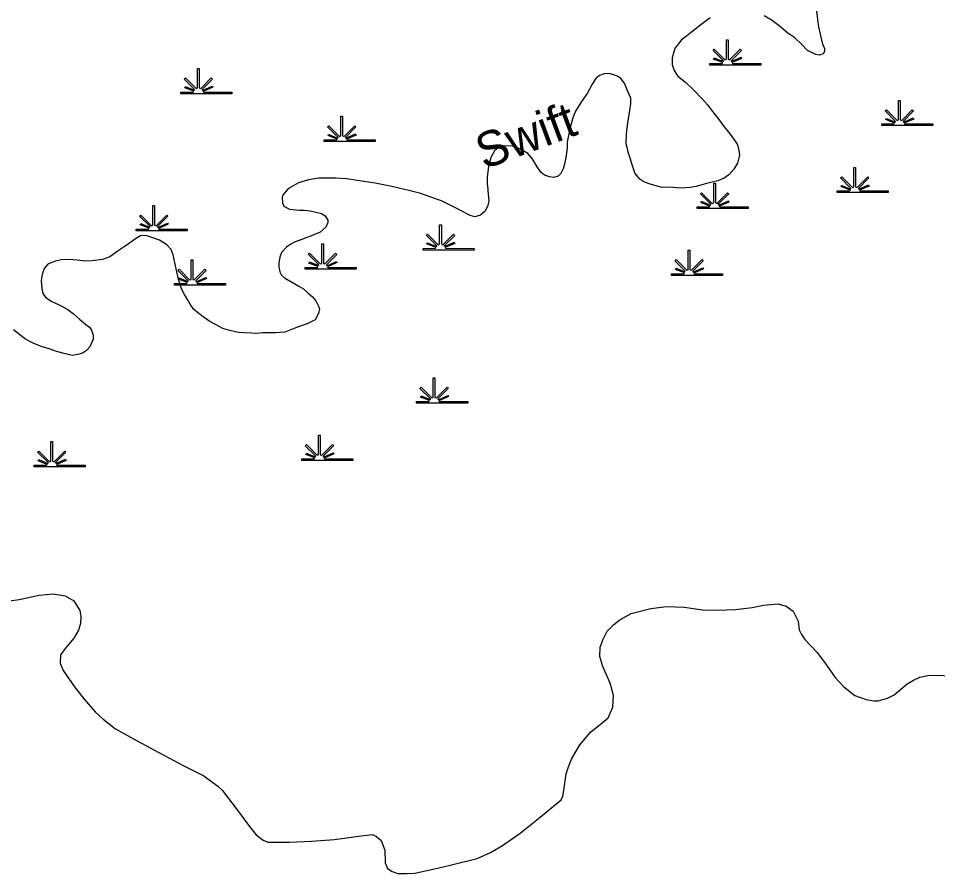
# Model space of a CAD drawing. Extents: x 2220236 to 2384410, y 720751 to 894131.
# Drawn here: x 2358025 to 2361942, y 842011 to 845656 of the extents above; entities that cross this region are included whole.
import ezdxf

# ---------------------------------------------------------------- set-up
doc = ezdxf.new("R2010")
doc.units = 0
doc.layers.add('Default', color=7, linetype='Continuous')

msp = doc.modelspace()

# ---------------------------------------------------------------- linework, layer by layer
at = {"layer": 'Default'}
for points in [[(2361426.3, 845687.2), (2361430.7, 845651.3), (2361435.3, 845619.6), (2361441.5, 845589.4), (2361447.8, 845563.4), (2361452, 845548.1), (2361460.4, 845527.8), (2361460.6, 845515.6), (2361454.8, 845505.5), (2361438.6, 845500), (2361422.8, 845501.6), (2361388.6, 845519.3), (2361364.2, 845544.5), (2361333.9, 845572.8), (2361303.5, 845593.6), (2361269.1, 845623.3), (2361236.9, 845647.6), (2361202.7, 845666.6)], [(2360972.6, 845658.1), (2360933.1, 845629.3), (2360893.4, 845597.5), (2360871.7, 845580.8), (2360849.8, 845562.9), (2360837.9, 845548.3)], [(2360837.9, 845548.3), (2360824.2, 845530.6), (2360818.6, 845514), (2360810.8, 845488.1), (2360811, 845460.2), (2360819.3, 845434.3), (2360835.7, 845410.3), (2360870, 845383.2), (2360902.4, 845351.7), (2360940.8, 845311.2), (2360961.2, 845287.4), (2360979.5, 845264.6), (2361010, 845224.8), (2361032.3, 845194.5), (2361058.8, 845162.8), (2361079.1, 845133.1), (2361089.3, 845117.1), (2361095.5, 845093.7), (2361097.9, 845073.1), (2361090.1, 845039.3), (2361074.5, 845013.1), (2361052.8, 844989.2), (2361033, 844974.6), (2361005.2, 844964.3), (2360981.2, 844958.4), (2360947.4, 844949.8), (2360913.4, 844939.2), (2360887.3, 844934.9), (2360849.3, 844932.7), (2360799.3, 844936.2), (2360767.5, 844935.9), (2360747.2, 844941.6), (2360713.3, 844950.7), (2360691, 844959), (2360673.2, 844970.4), (2360660.7, 844986.3), (2360652.8, 844995.8), (2360648.7, 845006.5), (2360640.4, 845032.4), (2360633.9, 845055.8), (2360623.5, 845085.9), (2360619.4, 845106.1), (2360615.1, 845121.6), (2360616.7, 845163.4), (2360622.2, 845212.2), (2360631.4, 845261.8), (2360635, 845293.8), (2360634.7, 845316.1), (2360628.5, 845332.3), (2360618.4, 845353.8), (2360614.3, 845366.1), (2360608.2, 845379.7), (2360601.9, 845387.6), (2360591.9, 845399.7), (2360577.7, 845409.6), (2360561.8, 845414.9), (2360543.5, 845420.7), (2360521.5, 845420.4), (2360501.8, 845412.4), (2360485.9, 845400.3), (2360470.2, 845375.7), (2360448.5, 845335.4), (2360424.9, 845301.6), (2360399.7, 845261.2), (2360387.7, 845232.8), (2360378.3, 845197.3), (2360368.8, 845156.5), (2360363.1, 845128.4), (2360363.3, 845122.8), (2360363.4, 845104.8), (2360357.9, 845062.6), (2360352.2, 845034.4), (2360346.4, 845014.5), (2360336.7, 844994.4), (2360325, 844984.1), (2360306.9, 844977.8), (2360288.7, 844980.3), (2360266.8, 844987.6), (2360252.5, 844999.2), (2360236.4, 845023.1), (2360213.9, 845059.3), (2360195.7, 845080.5), (2360171.5, 845094.3), (2360141.3, 845110.5), (2360113.3, 845113.3), (2360089.4, 845111.6), (2360069.3, 845104.9), (2360053.5, 845091.1), (2360037.9, 845062.6), (2360028.3, 845024.5), (2360022.8, 844980.9), (2360023.3, 844953), (2360025.4, 844926.9), (2360025.6, 844921), (2360028, 844894.8), (2360030, 844878.5), (2360026.2, 844858.6)], [(2360026.2, 844858.6), (2360014.7, 844834.5), (2359994.7, 844817.9), (2359970.8, 844809.7), (2359950.8, 844815.5), (2359882.4, 844851.1), (2359828.1, 844878.4), (2359777.9, 844896), (2359739.6, 844909.3), (2359689.4, 844923), (2359617.2, 844939.7), (2359545.1, 844953.2), (2359488.9, 844962.3), (2359422.9, 844971.8), (2359378.8, 844974.9), (2359305, 844974.5), (2359260.9, 844967.8), (2359219.1, 844955.2), (2359189.2, 844938.6), (2359171.4, 844926.4), (2359153.8, 844906), (2359149.7, 844894.3), (2359150.1, 844868.1), (2359156.2, 844855.8), (2359180.4, 844843.1), (2359222.5, 844838.9), (2359242.6, 844839), (2359268.6, 844835.8), (2359292.5, 844830.2), (2359316.7, 844824), (2359332.8, 844814.8), (2359343.1, 844796.2), (2359343.2, 844786.4), (2359335.5, 844766.4), (2359311.7, 844745.7), (2359274, 844729.4), (2359247.8, 844719.4), (2359228, 844712.7), (2359202.2, 844702.8), (2359186.1, 844694.6), (2359168.3, 844680.7), (2359146.6, 844657.9), (2359138.9, 844637.9), (2359135.2, 844613.8), (2359135.3, 844595.7), (2359139.7, 844576.2), (2359145.9, 844561.7), (2359159.8, 844550.1), (2359186.1, 844534.8), (2359220.4, 844514.8), (2359240.5, 844503.2), (2359260.6, 844485.3), (2359279, 844469.6), (2359293.2, 844452.2), (2359303.3, 844430.3), (2359307.7, 844418.3), (2359303.9, 844398.4), (2359290.2, 844371.6), (2359256.2, 844353.8), (2359210.5, 844338.8), (2359160.8, 844318.7), (2359120.8, 844316.1), (2359088.7, 844315.8), (2359064.7, 844315.5), (2359044.8, 844313)], [(2359044.8, 844313), (2358962.9, 844317.9), (2358926.5, 844325.6), (2358896.5, 844334.8), (2358864.4, 844350.9), (2358840.2, 844364.7), (2358811.8, 844383.9), (2358793.9, 844397.9), (2358773.4, 844416.1), (2358757.1, 844437.5), (2358745.1, 844457.6), (2358732.8, 844479.1), (2358720.6, 844503.2), (2358710.1, 844535), (2358701.5, 844569.1), (2358693.3, 844608.8), (2358684.8, 844648.8), (2358676.4, 844670.5), (2358658.2, 844690.4), (2358626.2, 844710.4), (2358597.8, 844721.4), (2358573.8, 844729.6), (2358559.7, 844731.3), (2358545.6, 844729.1), (2358523.8, 844716.7), (2358498, 844698.6), (2358476.3, 844682), (2358450.4, 844666.2), (2358414.7, 844639.4), (2358383, 844628.9), (2358339, 844622.2), (2358309.1, 844622), (2358275.2, 844625.5), (2358240.9, 844629), (2358209.1, 844626.7), (2358183.1, 844620.8), (2358167.2, 844616.2), (2358151.1, 844608), (2358135.5, 844590.3), (2358125.7, 844564.3), (2358122.1, 844539.5), (2358124.6, 844503.5), (2358128.6, 844484), (2358140.8, 844468), (2358165.1, 844450.3), (2358199.2, 844435.3), (2358235.5, 844415.5), (2358259.9, 844397.4), (2358286.1, 844373.9), (2358312.3, 844352), (2358328.5, 844340.5), (2358336.6, 844326.7), (2358343, 844306.6), (2358343.1, 844288.6), (2358329.3, 844256.8), (2358315.5, 844240.5), (2358297.9, 844229.9), (2358277.8, 844223.5), (2358254, 844219.3), (2358225.8, 844227), (2358187.7, 844236.9), (2358155.7, 844248.1), (2358121.5, 844258.2), (2358085.1, 844273.8), (2358054.9, 844288.9), (2358030.9, 844307), (2358004.7, 844328.9)], [(2357934, 843167.4), (2358027.7, 843180.1), (2358113.6, 843197.7), (2358173.4, 843204.1), (2358223.7, 843194.6), (2358262, 843173.2), (2358286.3, 843133.2), (2358291.3, 843106.5), (2358289.2, 843077.5), (2358280.6, 843048.6), (2358261.9, 843015), (2358226.2, 842972.5), (2358204.7, 842944.4), (2358202.9, 842908.2), (2358215.4, 842876.9), (2358264.2, 842807.4), (2358304.8, 842754.2), (2358351.6, 842700.3), (2358386, 842668.9), (2358438.5, 842629), (2358515.1, 842586.2), (2358601.7, 842538.9), (2358730.5, 842471.3), (2358815, 842427.8), (2358875.6, 842384.3), (2358893.7, 842367), (2358956.8, 842283.6), (2359005.4, 842218.3), (2359038, 842177), (2359068.8, 842154.3), (2359088.5, 842145.2), (2359180.4, 842145.7), (2359274.4, 842149.6), (2359372.3, 842156.2), (2359474.1, 842170.2), (2359534.2, 842178.2), (2359551.6, 842170.1), (2359570.4, 842152.8), (2359586.8, 842110.8), (2359587.4, 842057.3), (2359597.9, 842033.1), (2359617.8, 842020.2), (2359642.1, 842012), (2359680.9, 842011.3), (2359713.9, 842012.6), (2359792, 842029.6), (2359865.8, 842046.7), (2359979.5, 842076), (2360036.6, 842101.3), (2360088.8, 842131.3), (2360164.1, 842184.3), (2360241.3, 842246.5), (2360320.7, 842312.2), (2360338.5, 842326), (2360345.8, 842341.1), (2360350, 842365.9), (2360359.3, 842436.2), (2360369.2, 842466.1), (2360382.4, 842498.5), (2360417.6, 842560.6), (2360464.9, 842616.1), (2360504.6, 842646.3), (2360538.3, 842674.9), (2360557.7, 842720.6), (2360561.3, 842771), (2360546.7, 842822.9), (2360515.5, 842894.5), (2360503.3, 842936)], [(2360503.3, 842936), (2360504.6, 842976.1), (2360517, 843011.1), (2360534, 843044.6), (2360562.7, 843073), (2360587.5, 843092.7), (2360636.9, 843119.4), (2360720.7, 843140.9), (2360786.7, 843149.5), (2360862.6, 843146.7), (2360940.9, 843135.1), (2361004.9, 843133.8), (2361081, 843136.9), (2361152.8, 843145.4), (2361200.7, 843154.9), (2361262.8, 843161.4), (2361296.7, 843151.3), (2361327.1, 843129.6), (2361347.5, 843087.7), (2361352, 843050.2), (2361361.7, 843030.9), (2361376.4, 843008.5), (2361427.1, 842954.8), (2361463.8, 842908), (2361506.4, 842846.4), (2361540.8, 842808.4), (2361589.2, 842771), (2361637.6, 842753.3), (2361671.3, 842748.1), (2361689.6, 842748.2), (2361728.3, 842758.7), (2361757.5, 842773), (2361812.8, 842819.6), (2361840, 842836.4), (2361866.4, 842848), (2361900.5, 842856), (2361932.3, 842857.3), (2362006.3, 842853.7)]]:
    msp.add_lwpolyline(points, dxfattribs=at)
for points in [[(2360971.5, 845464.5), (2361024.2, 845464.6), (2361026.2, 845468.2), (2360987.9, 845483), (2360990.8, 845488.2), (2361028.6, 845472.5), (2361030.1, 845475.4), (2360985.7, 845519.9), (2360990.8, 845525), (2361036.1, 845479.5), (2361042.5, 845481.9), (2361042.5, 845565), (2361049.7, 845565), (2361049.7, 845481.9), (2361056, 845479.5), (2361101.3, 845525), (2361106.5, 845519.9), (2361062, 845475.4), (2361064, 845471.8), (2361104.9, 845490.4), (2361107.4, 845485.3), (2361066.4, 845467.5), (2361068, 845464.6), (2361189, 845464.5), (2361189, 845457.4), (2360971.5, 845457.4)], [(2358717.4, 845342.2), (2358770, 845342.3), (2358772, 845345.9), (2358733.8, 845360.7), (2358736.7, 845365.9), (2358774.4, 845350.1), (2358776, 845353), (2358731.6, 845397.6), (2358736.7, 845402.7), (2358782, 845357.2), (2358788.3, 845359.6), (2358788.3, 845442.7), (2358795.6, 845442.7), (2358795.6, 845359.6), (2358801.9, 845357.2), (2358847.2, 845402.7), (2358852.3, 845397.6), (2358807.9, 845353), (2358809.9, 845349.4), (2358850.8, 845368), (2358853.2, 845363), (2358812.3, 845345.2), (2358813.9, 845342.3), (2358934.9, 845342.2), (2358934.9, 845335.1), (2358717.4, 845335.1)], [(2361704.8, 845206.3), (2361757.4, 845206.3), (2361759.4, 845209.9), (2361721.2, 845224.8), (2361724.1, 845230), (2361761.8, 845214.2), (2361763.4, 845217.1), (2361719, 845261.6), (2361724.1, 845266.8), (2361769.4, 845221.3), (2361775.7, 845223.7), (2361775.7, 845306.8), (2361783, 845306.8), (2361783, 845223.7), (2361789.3, 845221.3), (2361834.6, 845266.8), (2361839.7, 845261.6), (2361795.3, 845217.1), (2361797.3, 845213.5), (2361838.2, 845232.1), (2361840.6, 845227.1), (2361799.7, 845209.2), (2361801.3, 845206.3), (2361922.3, 845206.3), (2361922.3, 845199.1), (2361704.8, 845199.1)], [(2359328.5, 845138.3), (2359381.1, 845138.4), (2359383.1, 845142), (2359344.8, 845156.8), (2359347.7, 845162), (2359385.5, 845146.3), (2359387.1, 845149.1), (2359342.6, 845193.7), (2359347.8, 845198.8), (2359393.1, 845153.3), (2359399.4, 845155.7), (2359399.4, 845238.8), (2359406.6, 845238.8), (2359406.6, 845155.7), (2359412.9, 845153.3), (2359458.3, 845198.8), (2359463.4, 845193.7), (2359419, 845149.1), (2359421, 845145.5), (2359461.9, 845164.1), (2359464.3, 845159.1), (2359423.3, 845141.3), (2359424.9, 845138.4), (2359546, 845138.3), (2359546, 845131.2), (2359328.5, 845131.2)], [(2361514.7, 844920.8), (2361567.3, 844920.9), (2361569.3, 844924.5), (2361531.1, 844939.3), (2361534, 844944.5), (2361571.7, 844928.8), (2361573.3, 844931.6), (2361528.9, 844976.2), (2361534, 844981.3), (2361579.3, 844935.8), (2361585.6, 844938.2), (2361585.6, 845021.3), (2361592.9, 845021.3), (2361592.9, 844938.2), (2361599.2, 844935.8), (2361644.5, 844981.3), (2361649.6, 844976.2), (2361605.2, 844931.6), (2361607.2, 844928), (2361648.1, 844946.6), (2361650.5, 844941.6), (2361609.6, 844923.8), (2361611.2, 844920.9), (2361732.2, 844920.8), (2361732.2, 844913.7), (2361514.7, 844913.7)], [(2360917.2, 844852.8), (2360969.9, 844852.9), (2360971.9, 844856.5), (2360933.6, 844871.4), (2360936.5, 844876.5), (2360974.2, 844860.8), (2360975.8, 844863.7), (2360931.4, 844908.2), (2360936.5, 844913.4), (2360981.8, 844867.9), (2360988.1, 844870.3), (2360988.1, 844953.3), (2360995.4, 844953.3), (2360995.4, 844870.3), (2361001.7, 844867.9), (2361047, 844913.4), (2361052.1, 844908.2), (2361007.7, 844863.7), (2361009.7, 844860.1), (2361050.6, 844878.7), (2361053, 844873.6), (2361012.1, 844855.8), (2361013.7, 844852.9), (2361134.7, 844852.8), (2361134.7, 844845.7), (2360917.2, 844845.7)], [(2358527.3, 844757.7), (2358579.9, 844757.8), (2358581.9, 844761.4), (2358543.7, 844776.2), (2358546.6, 844781.4), (2358584.3, 844765.7), (2358585.9, 844768.5), (2358541.5, 844813.1), (2358546.6, 844818.2), (2358591.9, 844772.7), (2358598.2, 844775.1), (2358598.2, 844858.2), (2358605.5, 844858.2), (2358605.4, 844775.1), (2358611.8, 844772.7), (2358657.1, 844818.2), (2358662.2, 844813.1), (2358617.8, 844768.5), (2358619.8, 844764.9), (2358660.7, 844783.5), (2358663.1, 844778.5), (2358622.1, 844760.7), (2358623.8, 844757.8), (2358744.8, 844757.7), (2358744.8, 844750.6), (2358527.3, 844750.6)], [(2359749.4, 844676.1), (2359802, 844676.2), (2359804, 844679.8), (2359765.8, 844694.7), (2359768.7, 844699.8), (2359806.4, 844684.1), (2359808, 844687), (2359763.6, 844731.5), (2359768.7, 844736.6), (2359814, 844691.2), (2359820.3, 844693.6), (2359820.3, 844776.6), (2359827.6, 844776.6), (2359827.6, 844693.6), (2359833.9, 844691.2), (2359879.2, 844736.6), (2359884.3, 844731.5), (2359839.9, 844687), (2359841.9, 844683.4), (2359882.8, 844702), (2359885.2, 844696.9), (2359844.3, 844679.1), (2359845.9, 844676.2), (2359966.9, 844676.1), (2359966.9, 844669), (2359749.4, 844669)], [(2359247, 844594.6), (2359299.6, 844594.6), (2359301.6, 844598.3), (2359263.4, 844613.1), (2359266.3, 844618.3), (2359304, 844602.5), (2359305.6, 844605.4), (2359261.2, 844650), (2359266.3, 844655.1), (2359311.6, 844609.6), (2359317.9, 844612), (2359317.9, 844695.1), (2359325.2, 844695.1), (2359325.1, 844612), (2359331.5, 844609.6), (2359376.8, 844655.1), (2359381.9, 844650), (2359337.5, 844605.4), (2359339.5, 844601.8), (2359380.4, 844620.4), (2359382.8, 844615.4), (2359341.8, 844597.6), (2359343.5, 844594.6), (2359464.5, 844594.6), (2359464.5, 844587.5), (2359247, 844587.5)], [(2360808.6, 844567.4), (2360861.2, 844567.5), (2360863.2, 844571.1), (2360825, 844585.9), (2360827.9, 844591.1), (2360865.6, 844575.4), (2360867.2, 844578.2), (2360822.8, 844622.8), (2360827.9, 844627.9), (2360873.2, 844582.4), (2360879.5, 844584.8), (2360879.5, 844667.9), (2360886.8, 844667.9), (2360886.7, 844584.8), (2360893.1, 844582.4), (2360938.4, 844627.9), (2360943.5, 844622.8), (2360899.1, 844578.2), (2360901.1, 844574.6), (2360942, 844593.2), (2360944.4, 844588.2), (2360903.4, 844570.4), (2360905.1, 844567.5), (2361026.1, 844567.4), (2361026.1, 844560.3), (2360808.6, 844560.3)], [(2358690.2, 844526.6), (2358742.9, 844526.7), (2358744.9, 844530.3), (2358706.6, 844545.1), (2358709.5, 844550.3), (2358747.3, 844534.6), (2358748.9, 844537.5), (2358704.4, 844582), (2358709.6, 844587.1), (2358754.8, 844541.6), (2358761.2, 844544), (2358761.2, 844627.1), (2358768.4, 844627.1), (2358768.4, 844544), (2358774.7, 844541.6), (2358820, 844587.1), (2358825.2, 844582), (2358780.7, 844537.5), (2358782.7, 844533.9), (2358823.6, 844552.5), (2358826.1, 844547.4), (2358785.1, 844529.6), (2358786.7, 844526.7), (2358907.8, 844526.6), (2358907.8, 844519.5), (2358690.2, 844519.5)], [(2359722.3, 844023.7), (2359774.9, 844023.7), (2359776.9, 844027.4), (2359738.6, 844042.2), (2359741.5, 844047.4), (2359779.3, 844031.6), (2359780.9, 844034.5), (2359736.4, 844079.1), (2359741.6, 844084.2), (2359786.8, 844038.7), (2359793.2, 844041.1), (2359793.2, 844124.2), (2359800.4, 844124.2), (2359800.4, 844041.1), (2359806.7, 844038.7), (2359852.1, 844084.2), (2359857.2, 844079.1), (2359812.8, 844034.5), (2359814.7, 844030.9), (2359855.6, 844049.5), (2359858.1, 844044.5), (2359817.1, 844026.7), (2359818.7, 844023.7), (2359939.8, 844023.7), (2359939.8, 844016.6), (2359722.3, 844016.6)], [(2359233.4, 843779), (2359286, 843779.1), (2359288, 843782.7), (2359249.8, 843797.5), (2359252.7, 843802.7), (2359290.4, 843787), (2359292, 843789.8), (2359247.6, 843834.4), (2359252.7, 843839.5), (2359298, 843794), (2359304.3, 843796.4), (2359304.3, 843879.5), (2359311.6, 843879.5), (2359311.6, 843796.4), (2359317.9, 843794), (2359363.2, 843839.5), (2359368.3, 843834.4), (2359323.9, 843789.8), (2359325.9, 843786.2), (2359366.8, 843804.8), (2359369.2, 843799.8), (2359328.3, 843782), (2359329.9, 843779.1), (2359450.9, 843779), (2359450.9, 843771.9), (2359233.4, 843771.9)], [(2358092.8, 843751.8), (2358145.4, 843751.9), (2358147.4, 843755.5), (2358109.1, 843770.3), (2358112, 843775.5), (2358149.8, 843759.8), (2358151.4, 843762.7), (2358106.9, 843807.2), (2358112.1, 843812.3), (2358157.4, 843766.8), (2358163.7, 843769.2), (2358163.7, 843852.3), (2358170.9, 843852.3), (2358170.9, 843769.2), (2358177.2, 843766.8), (2358222.6, 843812.3), (2358227.7, 843807.2), (2358183.3, 843762.7), (2358185.3, 843759.1), (2358226.2, 843777.7), (2358228.6, 843772.6), (2358187.6, 843754.8), (2358189.2, 843751.9), (2358310.3, 843751.8), (2358310.3, 843744.7), (2358092.8, 843744.7)]]:
    msp.add_lwpolyline(points, close=True, dxfattribs=at)

# ---------------------------------------------------------------- texts
msp.add_text('Swift', height=150, rotation=20.5155, dxfattribs=at).set_placement((2360009.2, 845011.1))

doc.saveas('drawing.dxf')
